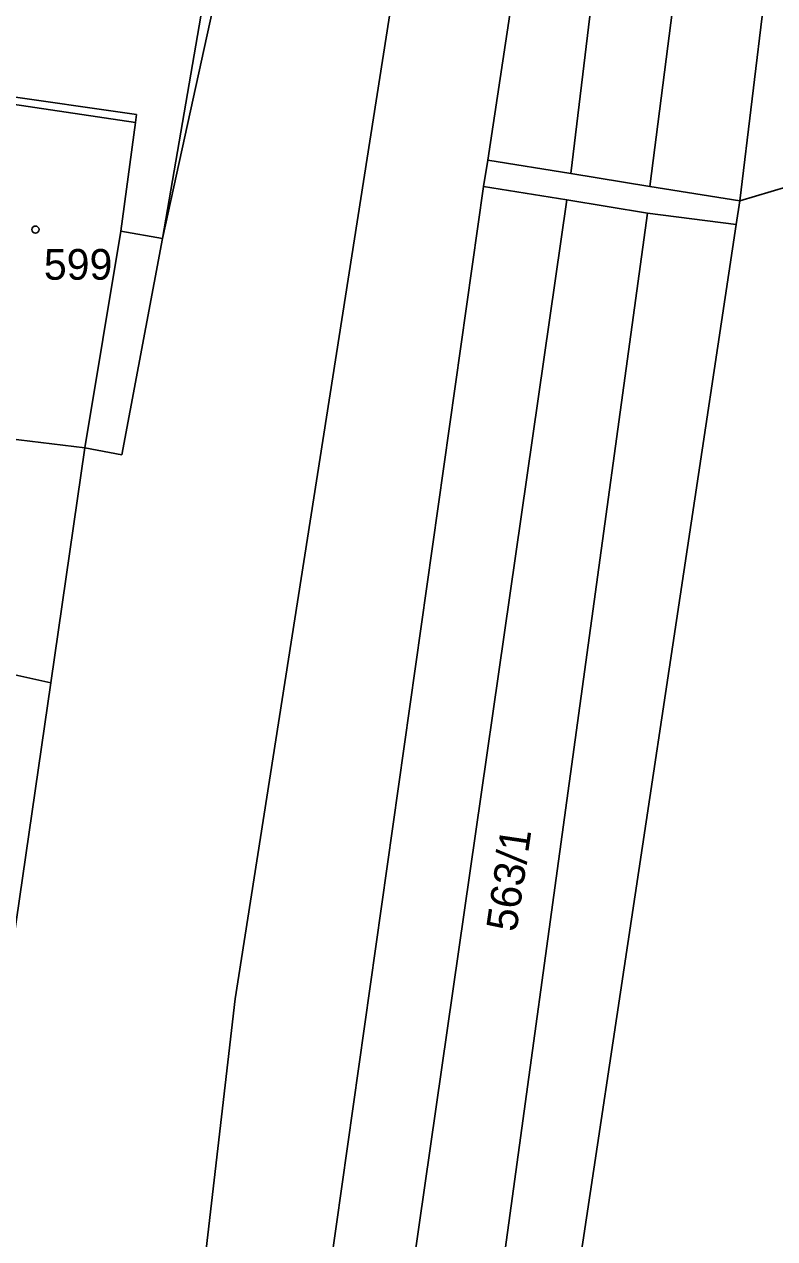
# Model space of a CAD drawing. Extents: x -563148 to -561712, y -1182311 to -1179502.
# Drawn here: x -562509 to -562472.3, y -1180716.9 to -1180657.6 of the extents above; entities that cross this region are included whole.
import ezdxf

# ---------------------------------------------------------------- set-up
doc = ezdxf.new("R2010")
doc.units = 0
for name, color, linetype in [('Vrstva 55', 7, 'Continuous'), ('Vrstva 56', 7, 'Continuous'), ('Vrstva 57', 7, 'Continuous')]:
    doc.layers.add(name, color=color, linetype=linetype)

msp = doc.modelspace()

# ---------------------------------------------------------------- linework, layer by layer
at = {"layer": 'Vrstva 55'}
for p, q in [((-562486.32, -1180664.19), (-562479.37, -1180618.22)), ((-562468.18, -1180618.34), (-562474.01, -1180666.19)), ((-562502.22, -1180668.03), (-562495.25, -1180627.37)), ((-562474.01, -1180666.19), (-562449.2, -1180658.76)), ((-562503.5, -1180661.97), (-562521.19, -1180659.41)), ((-562503.54, -1180662.36), (-562503.5, -1180661.97)), ((-562504.27, -1180667.67), (-562503.54, -1180662.36)), ((-562486.53, -1180665.48), (-562486.32, -1180664.19)), ((-562502.06, -1180775.02), (-562486.53, -1180665.48)), ((-562474.01, -1180666.19), (-562474.19, -1180667.34)), ((-562502.22, -1180668.03), (-562504.27, -1180667.67)), ((-562474.19, -1180667.34), (-562489.97, -1180772.04)), ((-562504.21, -1180678.6), (-562502.22, -1180668.03)), ((-562506.02, -1180678.26), (-562513.16, -1180677.39)), ((-562507.68, -1180689.75), (-562506.02, -1180678.26)), ((-562506.02, -1180678.26), (-562504.21, -1180678.6)), ((-562507.68, -1180689.75), (-562518.3, -1180687.41)), ((-562509.67, -1180703.45), (-562507.68, -1180689.75))]:
    msp.add_line(p, q, dxfattribs=at)
at = {"layer": 'Vrstva 56'}
for p, q in [((-562482.26, -1180664.85), (-562476.67, -1180618.25)), ((-562472.37, -1180618.29), (-562478.41, -1180665.48)), ((-562485.43, -1180620.76), (-562498.67, -1180705.2)), ((-562502.22, -1180668.03), (-562492.58, -1180623.75)), ((-562520.74, -1180659.78), (-562503.54, -1180662.36)), ((-562486.32, -1180664.19), (-562482.26, -1180664.85)), ((-562482.26, -1180664.85), (-562478.41, -1180665.48)), ((-562486.53, -1180665.48), (-562482.47, -1180666.14)), ((-562478.41, -1180665.48), (-562474.01, -1180666.19)), ((-562498.18, -1180775.38), (-562482.47, -1180666.14)), ((-562482.47, -1180666.14), (-562478.52, -1180666.78)), ((-562478.52, -1180666.78), (-562493.4, -1180775.15)), ((-562478.52, -1180666.78), (-562474.19, -1180667.34)), ((-562504.27, -1180667.67), (-562506.02, -1180678.26)), ((-562498.67, -1180705.2), (-562506.72, -1180774.36))]:
    msp.add_line(p, q, dxfattribs=at)
at = {"layer": 'Vrstva 57'}
msp.add_circle((-562508.439, -1180667.59), 0.175, dxfattribs=at)

# ---------------------------------------------------------------- texts
msp.add_text('599', height=1.5, dxfattribs=at).set_placement((-562508.026, -1180670.04))
msp.add_text('563/1', height=1.5, rotation=81.57087, dxfattribs=at).set_placement((-562484.93, -1180701.96))

doc.saveas('drawing.dxf')
